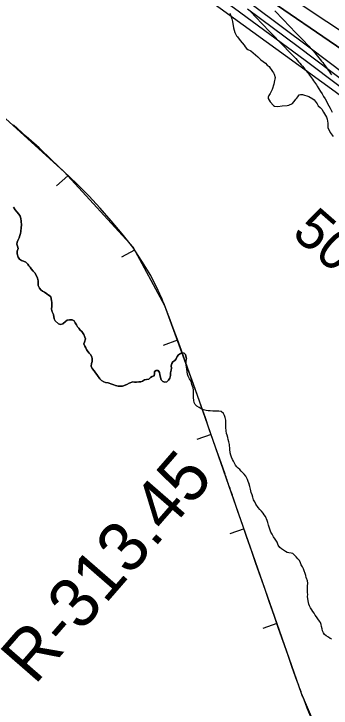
# Model space of a CAD drawing. Extents: x 3180038 to 3217926, y 922069 to 947485.
# Drawn here: x 3194600 to 3195128, y 943243 to 944398 of the extents above; entities that cross this region are included whole.
import ezdxf

# ---------------------------------------------------------------- set-up
doc = ezdxf.new("R2010")
doc.units = 0
for name, color, linetype in [('V-BORW-LINE', 7, 'Continuous'), ('V-RIVR-RANG', 7, 'Continuous'), ('V-RIVR-RANG-IDEN', 7, 'Continuous'), ('V-ROAD-CNTR', 7, 'Continuous'), ('V-SITE-VEGE', 7, 'Continuous'), ('V-TOPO-DPTH', 7, 'Continuous'), ('V-TOPO-MAJR', 7, 'Continuous'), ('V-TOPO-MINR', 7, 'Continuous'), ('V-TOPO-SHOR', 7, 'Continuous')]:
    doc.layers.add(name, color=color, linetype=linetype)

msp = doc.modelspace()

# ---------------------------------------------------------------- linework, layer by layer
at = {"layer": 'V-BORW-LINE'}
for p, q in [((3194620.2, 944194.5), (3194598.8, 944213.6)), ((3194641.6, 944175.2), (3194620.2, 944194.5)), ((3194662.5, 944155.5), (3194641.6, 944175.2)), ((3194683.3, 944135.7), (3194662.5, 944155.5)), ((3194689.2, 944129), (3194670.8, 944112.1)), ((3194704, 944115.8), (3194683.3, 944135.7)), ((3194724.5, 944095.7), (3194704, 944115.8)), ((3194743.5, 944074.9), (3194724.5, 944095.7)), ((3194761.8, 944053.7), (3194743.5, 944074.9)), ((3194779.7, 944032), (3194761.8, 944053.7)), ((3194797.6, 944010.2), (3194779.7, 944032)), ((3194800.6, 944005.3), (3194778.6, 943993.4)), ((3194812.8, 943986.7), (3194797.6, 944010.2)), ((3194827.4, 943962.8), (3194812.8, 943986.7)), ((3194840.1, 943937.9), (3194827.4, 943962.8)), ((3194865, 943875.1), (3194858.1, 943893.7)), ((3194871.8, 943856.4), (3194865, 943875.1)), ((3194871.9, 943855.2), (3194848.4, 943846.6)), ((3194878.6, 943837.8), (3194871.8, 943856.4)), ((3194885.3, 943819.1), (3194878.6, 943837.8)), ((3194891.9, 943800.4), (3194885.3, 943819.1)), ((3194898.6, 943781.8), (3194891.9, 943800.4)), ((3194905.3, 943763.1), (3194898.6, 943781.8)), ((3194911.9, 943744.4), (3194905.3, 943763.1)), ((3194918.5, 943725.7), (3194911.9, 943744.4)), ((3194925, 943707), (3194918.5, 943725.7)), ((3194931.6, 943688.3), (3194925, 943707)), ((3194928, 943698.3), (3194904.4, 943690)), ((3194938.2, 943669.6), (3194931.6, 943688.3)), ((3194944.7, 943650.9), (3194938.2, 943669.6)), ((3194951.3, 943632.2), (3194944.7, 943650.9)), ((3194972.8, 943570.2), (3194965.3, 943591.8)), ((3194980.3, 943548.5), (3194972.8, 943570.2)), ((3194982.9, 943541), (3194959.3, 943532.8)), ((3194987.8, 943526.8), (3194980.3, 943548.5)), ((3194995.3, 943505.2), (3194987.8, 943526.8)), ((3195002.8, 943483.5), (3194995.3, 943505.2)), ((3195010.3, 943461.8), (3195002.8, 943483.5)), ((3195017.8, 943440.1), (3195010.3, 943461.8)), ((3195025.3, 943418.5), (3195017.8, 943440.1)), ((3195032.9, 943396.8), (3195025.3, 943418.5)), ((3195040.4, 943375.1), (3195032.9, 943396.8)), ((3195037.7, 943383.7), (3195014.1, 943375.4)), ((3195048, 943353.5), (3195040.4, 943375.1)), ((3195055.6, 943331.8), (3195048, 943353.5)), ((3195063.3, 943310.2), (3195055.6, 943331.8)), ((3195071, 943288.6), (3195063.3, 943310.2)), ((3195098.1, 943218.6), (3195088.1, 943242.7))]:
    msp.add_line(p, q, dxfattribs=at)
for points in [[(3194683.2, 944135.6), (3194555.3, 944251.3)], [(3194798, 944010), (3194683.2, 944135.6)], [(3194851.1, 943912.3), (3194798, 944010)], [(3194905.3, 943763.1), (3194851.1, 943912.3)], [(3194957.8, 943613.5), (3194905.3, 943763.1)], [(3195017.8, 943440.1), (3194957.8, 943613.5)], [(3195078.8, 943267), (3195017.8, 943440.1)], [(3195119.6, 943171.2), (3195078.8, 943267)]]:
    msp.add_lwpolyline(points, dxfattribs=at)
for points in [[(3194858.1, 943893.7), (3194851.1, 943912.3), (3194840.1, 943937.9)], [(3194965.3, 943591.8), (3194957.8, 943613.5), (3194951.3, 943632.2)], [(3195088.1, 943242.7), (3195078.8, 943267), (3195071, 943288.6)]]:
    msp.add_spline(points, degree=3, dxfattribs=at)
at = {"layer": 'V-ROAD-CNTR'}
for points in [[(3194993.7, 944402.1), (3195012.5, 944382.6), (3195026.6, 944368), (3195047.8, 944346), (3195058.3, 944335), (3195068.9, 944324), (3195071.3, 944321.4), (3195073.6, 944318.8), (3195075.9, 944316.3), (3195078.1, 944313.8), (3195080.2, 944311.3), (3195082.3, 944308.8), (3195084.3, 944306.3), (3195086.3, 944303.9), (3195088.2, 944301.5), (3195090.1, 944299), (3195091.9, 944296.6), (3195093.7, 944294.3), (3195095.4, 944291.9), (3195097.1, 944289.6), (3195098.7, 944287.2), (3195100.3, 944284.9), (3195101.9, 944282.7), (3195103.4, 944280.4), (3195104.8, 944278.2), (3195107.7, 944273.7), (3195110.4, 944269.4), (3195113, 944265.2), (3195115.4, 944261), (3195117.8, 944256.9), (3195120, 944253), (3195122.1, 944249.1), (3195124.1, 944245.4), (3195126.1, 944241.7), (3195127.9, 944238.1), (3195129.7, 944234.6)], [(3195034.1, 944403.5), (3195048.2, 944388.8), (3195069.4, 944366.8), (3195080, 944355.7), (3195090.6, 944344.6), (3195093.2, 944341.8), (3195095.8, 944339), (3195098.3, 944336.2), (3195100.8, 944333.4), (3195103.1, 944330.7), (3195105.4, 944328), (3195107.6, 944325.3), (3195109.8, 944322.6), (3195111.9, 944319.9), (3195113.9, 944317.3), (3195115.9, 944314.6), (3195117.8, 944312), (3195119.7, 944309.5), (3195121.5, 944306.9), (3195123.3, 944304.4), (3195125, 944301.9), (3195126.7, 944299.4), (3195128.4, 944297)]]:
    msp.add_lwpolyline(points, dxfattribs=at)
at = {"layer": 'V-SITE-VEGE'}
for points in [[(3194959.5, 944399.5), (3194961.5, 944393.4), (3194962.3, 944389.9), (3194963.5, 944386), (3194965.4, 944375.1), (3194966.2, 944371.2), (3194967.4, 944367.3), (3194970.3, 944361.6), (3194972, 944360.3), (3194976.6, 944354.1), (3194982.9, 944346.1), (3194984.6, 944343.5), (3194987.1, 944340.8), (3194989.2, 944339.1), (3194994.4, 944336.8), (3195002, 944330.1), (3195005.8, 944327), (3195010.9, 944322.1), (3195018.6, 944316.3), (3195021.5, 944313.2), (3195024.5, 944311), (3195026.2, 944308.3), (3195028.3, 944305.7), (3195030.4, 944302.6), (3195032.1, 944300.4), (3195032.9, 944298.2), (3195034.5, 944292.5), (3195034.4, 944289.5), (3195033.5, 944287.4), (3195032.5, 944281.3), (3195029.7, 944272.7), (3195026.5, 944265.9), (3195024.2, 944262.5), (3195023.3, 944259.9)], [(3195023.3, 944259.9), (3195023.3, 944257.7), (3195026.2, 944252), (3195031.7, 944245.8), (3195033.8, 944244.9), (3195039.4, 944244.3), (3195046.4, 944245.5), (3195054.6, 944245.7), (3195057.7, 944246.5), (3195063.4, 944249.4), (3195067.8, 944254.5), (3195069.2, 944256.6), (3195070.9, 944257.9), (3195072.7, 944260.4), (3195074.5, 944263.4), (3195077.1, 944264.2), (3195080.2, 944264.2), (3195090.9, 944260.9), (3195097.7, 944256.8), (3195099.4, 944255.1), (3195104.5, 944248.9), (3195106.6, 944245.4), (3195109.5, 944242.3), (3195112.5, 944239.6), (3195115.4, 944234.8), (3195120, 944226.4), (3195121.6, 944222.9), (3195122.3, 944216.4), (3195122.2, 944209), (3195126.3, 944201.1), (3195131.4, 944194.5)], [(3194740, 943794.9), (3194737.5, 943797.8), (3194735.6, 943800.7), (3194733.1, 943804.2), (3194729.8, 943808.2), (3194728.5, 943811.7), (3194729.1, 943816.2), (3194729.8, 943819.9), (3194730.2, 943824.4), (3194729.4, 943827.6), (3194727.2, 943831.1), (3194724.7, 943833.7), (3194722.8, 943836.6), (3194720.6, 943839.5), (3194719.2, 943842.3), (3194717.6, 943845.5), (3194716.2, 943848.9), (3194717.2, 943852.1), (3194718.7, 943857.4), (3194717.7, 943860.3), (3194716, 943864.6), (3194712.5, 943869.5), (3194710, 943872.1), (3194707.5, 943875), (3194705.8, 943877.6), (3194703.9, 943880.8), (3194701.7, 943884.3), (3194699.8, 943887.2), (3194696.7, 943888.9), (3194692.2, 943889.3), (3194688.5, 943888.6), (3194685.8, 943886.3), (3194680.9, 943882.5), (3194677.2, 943881.4), (3194673.8, 943882.4), (3194668.2, 943887.3), (3194666.9, 943890.8), (3194665.4, 943897.9), (3194663.5, 943902.5), (3194662.2, 943906.8), (3194662.8, 943911.6), (3194662.9, 943914.8), (3194663, 943918.2), (3194662.5, 943921.3), (3194660.9, 943927.3), (3194657.6, 943930), (3194657, 943930.3), (3194654.2, 943932.3), (3194650.6, 943935), (3194647.2, 943937), (3194644.4, 943939.1), (3194642.5, 943942), (3194640.3, 943946), (3194639.8, 943949.7), (3194640.2, 943954.2), (3194638.9, 943958.3), (3194636.5, 943963.7), (3194634.3, 943967.5), (3194631.8, 943970.1), (3194628.5, 943974.1), (3194626.5, 943976.5), (3194624.3, 943979.1), (3194622.7, 943981.7), (3194619.4, 943985.2), (3194615.7, 943987), (3194612.3, 943987.9), (3194608.9, 943990), (3194606.5, 943993.4), (3194604.9, 943999.2), (3194605.3, 944003.4), (3194606.5, 944007.7), (3194605.5, 944011.7), (3194604.4, 944015.1), (3194604.8, 944018.2), (3194606, 944021), (3194608.4, 944025.8), (3194609.6, 944029.5), (3194610.5, 944032.6), (3194610.9, 944036.3), (3194611.9, 944042.8), (3194612.5, 944046.8), (3194611.9, 944053.6), (3194611.1, 944057.6), (3194609.8, 944061.6), (3194607.6, 944065.1), (3194604.3, 944069.1), (3194601.8, 944072), (3194599, 944076.4)], [(3194959.4, 943673.7), (3194958.6, 943681.7), (3194957.5, 943686), (3194956.7, 943690), (3194955.8, 943693.4), (3194954.7, 943696.9), (3194953.6, 943699.7), (3194953.3, 943704.3), (3194952.8, 943710), (3194952.6, 943713.5), (3194952.6, 943718.9), (3194952.6, 943722), (3194951.5, 943726.6), (3194950.4, 943730), (3194948.7, 943733.2), (3194944.7, 943736.4), (3194941, 943737.3), (3194936.2, 943737), (3194931, 943737.3), (3194926.5, 943737.7), (3194923, 943737.7), (3194919.6, 943738.3), (3194915.3, 943739.2), (3194912.5, 943740.3), (3194907.9, 943742.9), (3194904.5, 943745.5), (3194901.4, 943748.4), (3194899.7, 943751.3), (3194899.2, 943755), (3194898.9, 943759.9), (3194898.7, 943763.6), (3194898.7, 943767.3), (3194898.7, 943772.2), (3194898.2, 943775.6), (3194896.2, 943781.3), (3194894.6, 943786.8), (3194892.3, 943791.1), (3194890.1, 943795.1), (3194888.9, 943798.5), (3194887.6, 943806.8), (3194887, 943810.2), (3194886.5, 943814.2), (3194886.5, 943818.2), (3194886.9, 943824.5), (3194886.1, 943828.5), (3194885.6, 943831.6), (3194883.1, 943833.4), (3194879.7, 943834.3), (3194876.8, 943833.2), (3194873.7, 943831), (3194871.3, 943828), (3194870.1, 943824.3), (3194867.8, 943821.5), (3194864.3, 943819.3), (3194862.8, 943816.2), (3194861.6, 943812.3), (3194862.1, 943808.8), (3194861.4, 943805.2), (3194860.2, 943800.6), (3194860.4, 943800.1), (3194860.6, 943796.6), (3194859.1, 943791.8), (3194857.3, 943788.5), (3194854.4, 943786), (3194851, 943785.5), (3194847.6, 943786.4), (3194845.1, 943789), (3194843.8, 943792.8), (3194842.5, 943798.2), (3194842, 943801.6), (3194840.1, 943804.5), (3194836.4, 943804.9), (3194833.5, 943803.2), (3194833.7, 943799.8), (3194833, 943795.6), (3194830.1, 943794.5), (3194827, 943792.9), (3194824.4, 943790.4), (3194820.4, 943789.6), (3194816.9, 943789.1), (3194814, 943787.2), (3194810.9, 943786.1), (3194807.5, 943785.7), (3194803.8, 943785.5), (3194800.6, 943785.5), (3194797.5, 943785.6), (3194791.5, 943783.8), (3194787.5, 943781.6), (3194780.3, 943778.9), (3194776.9, 943778.7), (3194773.5, 943778.5), (3194768.6, 943779.5), (3194765.8, 943781), (3194762.7, 943782.2), (3194756.5, 943784), (3194752.3, 943785), (3194749.2, 943785.6), (3194745.5, 943788), (3194743, 943790.6), (3194741.9, 943792.3), (3194740, 943794.9)], [(3195129, 943357.4), (3195126.2, 943358.8), (3195123.3, 943360.6), (3195119.9, 943362.9), (3195116.8, 943365.5), (3195115.1, 943368.1), (3195113.7, 943371.5), (3195112.9, 943374.9), (3195111.7, 943378.7), (3195111.2, 943381.8), (3195110.1, 943385), (3195108.4, 943387.5), (3195105.8, 943391.3), (3195103.6, 943394.7), (3195101.6, 943397.6), (3195099.6, 943400.5), (3195097.7, 943403.3), (3195095.7, 943406.5), (3195093.4, 943409.9), (3195092, 943413.1), (3195090.9, 943416), (3195089.8, 943421.1), (3195088.7, 943428.5), (3195089.3, 943432), (3195088.8, 943435.1), (3195088.8, 943440), (3195088.8, 943445.7), (3195088.9, 943450.5), (3195088.6, 943454.5), (3195088.1, 943456), (3195087.4, 943457.6), (3195086.2, 943460.4), (3195085.7, 943463.6), (3195084.5, 943467), (3195083.1, 943471), (3195081.9, 943474.4), (3195080.5, 943478.1), (3195078.1, 943481.2), (3195076.9, 943484.3), (3195075.1, 943488.3), (3195072.6, 943491.2), (3195069.5, 943494.8), (3195066.6, 943497.6), (3195064.2, 943500), (3195061.1, 943500.7), (3195057.5, 943501.3), (3195054.6, 943501.8), (3195052.1, 943503.6), (3195045.2, 943507.6), (3195042.7, 943509.9), (3195039.6, 943514.2), (3195037.9, 943518.8), (3195034.8, 943524), (3195032, 943528), (3195029.7, 943532), (3195027.7, 943535.5), (3195026.3, 943538.9), (3195023.8, 943547.2), (3195022.4, 943551.8), (3195021.6, 943555.2), (3195018.5, 943561.5), (3195016.5, 943564.4), (3195014.6, 943567.3), (3195011.7, 943570.7), (3195009.2, 943573.3), (3195006.6, 943576.5), (3195002.7, 943582.2), (3195000.7, 943586), (3194998.7, 943589.7), (3194997.3, 943593.7), (3194996.2, 943597.7), (3194994.8, 943601.7), (3194993.7, 943607.4), (3194992.6, 943611.5), (3194991.2, 943615.8), (3194989.5, 943620), (3194988.7, 943623.2), (3194985.6, 943628.9), (3194983.3, 943632.1), (3194981.1, 943634.1), (3194978, 943637.3), (3194975.7, 943639.9), (3194973.1, 943642.2), (3194970.9, 943644.5), (3194968.9, 943647.1), (3194966.9, 943650.5), (3194965.2, 943653.7), (3194963.5, 943656.8), (3194962.1, 943660.3), (3194960.7, 943664), (3194959.9, 943667.4), (3194959.4, 943673.7)]]:
    msp.add_lwpolyline(points, dxfattribs=at)
at = {"layer": 'V-TOPO-DPTH'}
msp.add_lwpolyline([(3196114.2, 943169.8), (3195900.5, 943437.5), (3195897.1, 943441.9), (3195893.7, 943446.4), (3195890.5, 943451), (3195887.4, 943455.7), (3195875.8, 943473.9), (3195873.2, 943478), (3195870.7, 943482.2), (3195868.3, 943486.4), (3195866, 943490.6), (3195863.7, 943494.9), (3195861.3, 943499.1), (3195858.9, 943503.3), (3195856.4, 943507.4), (3195469.5, 944084.7), (3195458.9, 944099.3), (3195448.2, 944113.9), (3195437.4, 944128.3), (3195426.5, 944142.7), (3195419.2, 944152.2), (3194743.7, 944614.3)], dxfattribs=at)
at = {"layer": 'V-TOPO-MAJR'}
msp.add_lwpolyline([(3193898.2, 945244.4), (3193991.1, 945178), (3193997.1, 945173.8), (3194003.1, 945169.6), (3194432.2, 944798.3), (3194462.1, 944774.2), (3194492.2, 944750.4), (3194522.9, 944727.3), (3194553.8, 944704.5), (3194966.8, 944407.7), (3195025.9, 944364.8), (3195084.8, 944321.5), (3195143.2, 944277.7), (3195201.5, 944233.6), (3195300.1, 944158.2), (3195308.6, 944151.3), (3195316.8, 944144.1), (3195324.6, 944136.4), (3195332.1, 944128.5), (3195832, 943332.2), (3196228.6, 942892.2)], dxfattribs=at)
at = {"layer": 'V-TOPO-MINR'}
for points in [[(3193881.8, 945309.6), (3193895.6, 945303.3), (3194340.6, 944917.2), (3194354.1, 944902.8), (3194465.2, 944803.4), (3194485.6, 944785.7), (3194506.5, 944768.5), (3194527.8, 944752), (3194549.6, 944736.1), (3194702.8, 944627.5), (3194801.2, 944557.1), (3194899.1, 944486.2), (3194996.3, 944414.3), (3195093.2, 944341.9), (3195296.8, 944188.2), (3195314, 944174.4), (3195330.6, 944160), (3195346.4, 944144.6), (3195361.5, 944128.6), (3195865.2, 943415.8), (3195881.3, 943393.9), (3195898, 943372.4), (3195967.6, 943285.9)], [(3194545.1, 944767.2), (3195367.3, 944222.6), (3195372.4, 944218.1), (3195377.3, 944213.6), (3195382.1, 944208.8), (3195386.8, 944204), (3195428.6, 944158.8), (3195453.7, 944130.9), (3195478.3, 944102.6), (3195502.1, 944073.6), (3195525.4, 944044.1), (3195549.6, 944012.6), (3195584.3, 943966.9), (3195618.8, 943920.9), (3195778.9, 943696.7), (3195815.1, 943641.8), (3195850.7, 943586.5), (3195883, 943535.1), (3195902.1, 943505.3), (3195921.5, 943475.7), (3195941.4, 943446.3), (3195961.5, 943417.2)], [(3194555.9, 944688.7), (3195128.8, 944273.4), (3195159.4, 944251.1), (3195189.9, 944228.5), (3195220.1, 944205.7), (3195250.2, 944182.7), (3195301.6, 944143.1), (3195305.8, 944139.6), (3195309.9, 944136.1), (3195313.7, 944132.3), (3195317.4, 944128.4), (3195788.3, 943334.6), (3195809.7, 943310), (3195831.3, 943285.6), (3195922.7, 943183.5)], [(3194743.7, 944614.3), (3195419.2, 944152.2), (3195426.5, 944142.7), (3195437.4, 944128.3), (3195448.2, 944113.9), (3195458.9, 944099.3), (3195469.5, 944084.7), (3195856.4, 943507.4), (3195858.9, 943503.3), (3195861.3, 943499.1), (3195863.7, 943494.9), (3195866, 943490.6), (3195868.3, 943486.4), (3195870.7, 943482.2), (3195873.2, 943478), (3195875.8, 943473.9), (3195887.4, 943455.7), (3195890.5, 943451), (3195893.7, 943446.4), (3195897.1, 943441.9), (3195900.5, 943437.5), (3196114.2, 943169.8)], [(3194988.4, 944406.8), (3195072.9, 944344), (3195157.1, 944280.7), (3195298.5, 944173.2), (3195311.3, 944162.9), (3195323.7, 944152), (3195335.5, 944140.5), (3195346.8, 944128.5), (3195800.5, 943420.8), (3195802.9, 943416.7), (3195805.3, 943412.7), (3195807.8, 943408.7), (3195810.4, 943404.8), (3195813.1, 943400.9), (3195815.8, 943397.1), (3195818.7, 943393.4), (3195821.7, 943389.7), (3195828.3, 943381.8), (3195830.4, 943379.4), (3195832.5, 943376.9), (3196025.6, 943163.7)]]:
    msp.add_lwpolyline(points, dxfattribs=at)
at = {"layer": 'V-TOPO-SHOR'}
for points in [[(3194599, 944076.4), (3194601.8, 944072), (3194604.3, 944069.1), (3194607.6, 944065.1), (3194609.8, 944061.6), (3194611.1, 944057.6), (3194611.9, 944053.6), (3194612.5, 944046.8), (3194611.9, 944042.8), (3194610.9, 944036.3), (3194610.5, 944032.6), (3194609.6, 944029.5), (3194608.4, 944025.8), (3194606, 944021), (3194604.8, 944018.2), (3194604.4, 944015.1), (3194605.5, 944011.7), (3194606.5, 944007.7), (3194605.3, 944003.4), (3194604.9, 943999.2), (3194606.5, 943993.4), (3194608.9, 943990), (3194612.3, 943987.9), (3194615.7, 943987), (3194619.4, 943985.2), (3194622.7, 943981.7), (3194624.3, 943979.1), (3194626.5, 943976.5), (3194628.5, 943974.1), (3194631.8, 943970.1), (3194634.3, 943967.5), (3194636.5, 943963.7), (3194638.9, 943958.3), (3194640.2, 943954.2), (3194639.8, 943949.7), (3194640.3, 943946), (3194642.5, 943942), (3194644.4, 943939.1), (3194647.2, 943937), (3194650.6, 943935), (3194654.2, 943932.3), (3194657, 943930.3), (3194657.6, 943930), (3194660.9, 943927.3), (3194662.5, 943921.3), (3194663, 943918.2), (3194662.9, 943914.8), (3194662.8, 943911.6), (3194662.2, 943906.8), (3194663.5, 943902.5), (3194665.4, 943897.9), (3194666.9, 943890.8)], [(3194666.9, 943890.8), (3194668.2, 943887.3), (3194673.8, 943882.4), (3194677.2, 943881.4), (3194680.9, 943882.5), (3194685.8, 943886.3), (3194688.5, 943888.6), (3194692.2, 943889.3), (3194696.7, 943888.9), (3194699.8, 943887.2), (3194701.7, 943884.3), (3194703.9, 943880.8), (3194705.8, 943877.6), (3194707.5, 943875), (3194710, 943872.1), (3194712.5, 943869.5), (3194716, 943864.6), (3194717.7, 943860.3), (3194718.7, 943857.4), (3194717.2, 943852.1), (3194716.2, 943848.9), (3194717.6, 943845.5), (3194719.2, 943842.3), (3194720.6, 943839.5), (3194722.8, 943836.6), (3194724.7, 943833.7), (3194727.2, 943831.1), (3194729.4, 943827.6), (3194730.2, 943824.4), (3194729.8, 943819.9), (3194729.1, 943816.2), (3194728.5, 943811.7), (3194729.8, 943808.2), (3194733.1, 943804.2), (3194735.6, 943800.7), (3194737.5, 943797.8), (3194740, 943794.9), (3194741.9, 943792.3), (3194743, 943790.6), (3194745.5, 943788), (3194749.2, 943785.6), (3194752.3, 943785), (3194756.5, 943784), (3194762.7, 943782.2), (3194765.8, 943781), (3194768.6, 943779.5), (3194773.5, 943778.5), (3194776.9, 943778.7), (3194780.3, 943778.9), (3194787.5, 943781.6), (3194791.5, 943783.8), (3194797.5, 943785.6), (3194800.6, 943785.5), (3194803.8, 943785.5), (3194807.5, 943785.7), (3194810.9, 943786.1), (3194814, 943787.2), (3194816.9, 943789.1), (3194820.4, 943789.6), (3194824.4, 943790.4), (3194827, 943792.9), (3194830.1, 943794.5), (3194833, 943795.6), (3194833.7, 943799.8), (3194833.5, 943803.2), (3194836.4, 943804.9), (3194840.1, 943804.5), (3194842, 943801.6), (3194842.5, 943798.2), (3194843.8, 943792.8), (3194845.1, 943789), (3194847.6, 943786.4), (3194851, 943785.5), (3194854.4, 943786), (3194857.3, 943788.5), (3194859.1, 943791.8), (3194860.6, 943796.6), (3194860.4, 943800.1), (3194860.2, 943800.6), (3194861.4, 943805.2), (3194862.1, 943808.8), (3194861.6, 943812.3), (3194862.8, 943816.2), (3194864.3, 943819.3), (3194867.8, 943821.5), (3194870.1, 943824.3), (3194871.3, 943828), (3194873.7, 943831), (3194876.8, 943833.2), (3194879.7, 943834.3), (3194883.1, 943833.4), (3194885.6, 943831.6), (3194886.1, 943828.5), (3194886.9, 943824.5)], [(3195039.6, 943514.2), (3195037.9, 943518.8), (3195034.8, 943524), (3195032, 943528), (3195029.7, 943532), (3195027.7, 943535.5), (3195026.3, 943538.9), (3195023.8, 943547.2), (3195022.4, 943551.8), (3195021.6, 943555.2), (3195018.5, 943561.5), (3195016.5, 943564.4), (3195014.6, 943567.3), (3195011.7, 943570.7), (3195009.2, 943573.3), (3195006.6, 943576.5), (3195002.7, 943582.2), (3195000.7, 943586), (3194998.7, 943589.7), (3194997.3, 943593.7), (3194996.2, 943597.7), (3194994.8, 943601.7), (3194993.7, 943607.4), (3194992.6, 943611.5), (3194991.2, 943615.7), (3194989.5, 943620), (3194988.7, 943623.2), (3194985.6, 943628.9), (3194983.3, 943632.1), (3194981.1, 943634.1), (3194978, 943637.3), (3194975.7, 943639.9), (3194973.1, 943642.2), (3194970.9, 943644.5), (3194968.9, 943647.1), (3194966.9, 943650.5), (3194965.2, 943653.7), (3194963.5, 943656.8), (3194962.1, 943660.3), (3194960.7, 943664), (3194959.9, 943667.4), (3194959.4, 943673.7), (3194958.6, 943681.7), (3194957.5, 943686), (3194956.7, 943690), (3194955.8, 943693.4), (3194954.7, 943696.9), (3194953.6, 943699.7), (3194953.3, 943704.3), (3194952.8, 943710), (3194952.6, 943713.5), (3194952.6, 943718.9), (3194952.6, 943722), (3194951.5, 943726.6), (3194950.4, 943730), (3194948.7, 943733.2), (3194944.7, 943736.4), (3194941, 943737.3), (3194936.2, 943737), (3194931, 943737.3), (3194926.5, 943737.7), (3194923, 943737.7), (3194919.6, 943738.3), (3194915.3, 943739.2), (3194912.5, 943740.3), (3194907.9, 943742.9), (3194904.5, 943745.5), (3194901.4, 943748.4), (3194899.7, 943751.3), (3194899.2, 943755), (3194898.9, 943759.9), (3194898.7, 943763.6), (3194898.7, 943767.3), (3194898.7, 943772.2), (3194898.2, 943775.6), (3194896.2, 943781.3), (3194894.6, 943786.8), (3194892.3, 943791.1), (3194890.1, 943795.1), (3194888.9, 943798.5), (3194887.6, 943806.8), (3194887, 943810.2), (3194886.5, 943814.2), (3194886.5, 943818.2), (3194886.9, 943824.5)], [(3195129, 943357.4), (3195126.2, 943358.8), (3195123.3, 943360.6), (3195119.9, 943362.9), (3195116.8, 943365.5), (3195115.1, 943368.1), (3195113.7, 943371.5), (3195112.9, 943374.9), (3195111.7, 943378.7), (3195111.2, 943381.8), (3195110.1, 943385), (3195108.4, 943387.5), (3195105.8, 943391.3), (3195103.6, 943394.7), (3195101.6, 943397.6), (3195099.6, 943400.5), (3195097.7, 943403.3), (3195095.7, 943406.5), (3195093.4, 943409.9), (3195092, 943413.1), (3195090.9, 943416), (3195089.8, 943421.1), (3195088.7, 943428.5), (3195089.3, 943432), (3195088.8, 943435.1), (3195088.8, 943440), (3195088.8, 943445.7), (3195088.9, 943450.5), (3195088.6, 943454.5), (3195088.1, 943456), (3195087.4, 943457.6), (3195086.2, 943460.4), (3195085.7, 943463.6), (3195084.5, 943467), (3195083.1, 943471), (3195081.9, 943474.4), (3195080.5, 943478.1), (3195078.1, 943481.2), (3195076.9, 943484.3), (3195075.1, 943488.3), (3195072.6, 943491.2), (3195069.5, 943494.8), (3195066.6, 943497.6), (3195064.2, 943500), (3195061.1, 943500.7), (3195057.5, 943501.3), (3195054.6, 943501.8), (3195052.1, 943503.6), (3195045.2, 943507.6), (3195042.7, 943509.9), (3195039.6, 943514.2)]]:
    msp.add_lwpolyline(points, dxfattribs=at)

# ---------------------------------------------------------------- texts
at = {"layer": 'V-RIVR-RANG'}
msp.add_text('50.5', height=67, rotation=318.8283, dxfattribs=at).set_placement((3195060.4, 944030.3))
at = {"layer": 'V-RIVR-RANG-IDEN'}
msp.add_text('R-313.45', height=83, rotation=48.9681, dxfattribs=at).set_placement((3194634.3, 943279.8))

doc.saveas('drawing.dxf')
